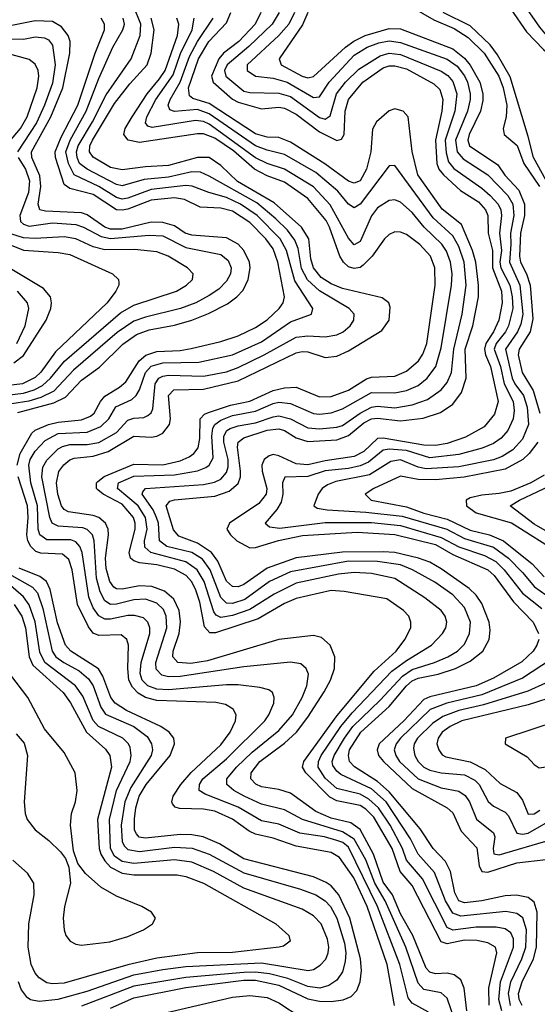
# Model space of a CAD drawing. Header units: inches. Extents: x 884549 to 1028252, y 526810 to 653624.
# Tile 396 of 656: x 907857 to 909641, y 631413 to 634805. Entities that reach past the tile are written whole.
import ezdxf

# ---------------------------------------------------------------- set-up
doc = ezdxf.new("R2010")
doc.units = ezdxf.units.IN
doc.header["$MEASUREMENT"] = 0
doc.layers.add('A9603', color=7, linetype='Continuous')

msp = doc.modelspace()

# ---------------------------------------------------------------- linework, layer by layer
at = {"layer": 'A9603', "color": 5}
for points, elevation in [([(910000, 634736.4), (909970, 634709.2), (909910, 634636.3), (909890, 634621.4), (909865.8, 634614.2), (909850, 634614.9), (909830, 634624.1), (909780.8, 634660.8), (909730.1, 634690), (909707, 634710), (909650, 634779.5), (909559.5, 634910)], 2580), ([(909373.1, 631310), (909330, 631434.7), (909310, 631452), (909250, 631464.1), (909230, 631485.6), (909188, 631610), (909116.2, 631770), (909080.8, 631830), (909050, 631911), (909010, 631982), (908970, 632007.1), (908831.8, 632050), (908770, 632083), (908690, 632102.3), (908630.2, 632130.2), (908595.3, 632150), (908571.1, 632170), (908571.4, 632190), (908604.2, 632230), (908658, 632282), (908750, 632356.4), (908796.9, 632410), (908830.6, 632470), (908846.7, 632510), (908852.3, 632550), (908844.7, 632570), (908826, 632586), (908790, 632591.2), (908630, 632575.9), (908410, 632542.7), (908370, 632541.1), (908346.4, 632546.4), (908327.6, 632567.6), (908326, 632590), (908363.6, 632710), (908361.9, 632750), (908352.7, 632772.7), (908330, 632794.7), (908290, 632808.5), (908250, 632806.4), (908190, 632791.2), (908170, 632790.8), (908150, 632803.1), (908134.1, 632834.1), (908121.1, 632881.1), (908114, 633010), (908107.8, 633030), (908090, 633048.4), (908074.5, 633054.5), (907990, 633060.2), (907969, 633070), (907960.3, 633090), (907933, 633230), (907936.3, 633263.7), (907950, 633287.4), (907990, 633327), (908004.8, 633335.2), (908030, 633341.6), (908090, 633341), (908130, 633348.9), (908190, 633383), (908230, 633425.6), (908250, 633432.4), (908285.1, 633434.9), (908298.9, 633441.1), (908309.9, 633450.1), (908315.6, 633464.4), (908324.2, 633550), (908336.4, 633570), (908350, 633577.5), (908370, 633579.8), (908490, 633577.2), (908570, 633592.4), (908610, 633606.7), (908699.7, 633650), (908810, 633711.8), (908850, 633716.3), (908910, 633712.6), (908950, 633719.5), (908971.9, 633730), (908996, 633750), (909008.2, 633770), (909009.2, 633790), (908992.7, 633810), (908890, 633870.9), (908849.2, 633909.2), (908828.3, 633948.3), (908816.2, 634016.2), (908805, 634045), (908779.5, 634079.5), (908739.5, 634119.5), (908673.7, 634173.7), (908510, 634266.2), (908479.8, 634279.8), (908450, 634281.4), (908370, 634262.6), (908286, 634254), (908210, 634232.3), (908190, 634237.4), (908089.5, 634290), (908063.1, 634310), (908054.8, 634330), (908053.2, 634350), (908058.5, 634370), (908107.4, 634452.6), (908154.4, 634545.6), (908241.6, 634670), (908271.6, 634750), (908274.7, 634790), (908250, 634849.1)], 2840), ([(909208.2, 634848.2), (909284.4, 634804.4), (909354.9, 634774.9), (909403.1, 634743.1), (909457.6, 634690), (909508.3, 634610), (909522.8, 634570), (909535.4, 634510), (909533.6, 634470), (909522.8, 634430), (909527.1, 634410), (909571.7, 634371.7), (909594.5, 634310), (909648.9, 634230)], 2580), ([(909588.7, 631408.7), (909578.3, 631430), (909575.9, 631450), (909588.4, 631490), (909627.4, 631570), (909638.1, 631610), (909640.1, 631730), (909630, 631764.3), (909610, 631780.9), (909569.3, 631789.3), (909530, 631786.7), (909450, 631769.7), (909390, 631762.4), (909370, 631769.7), (909357.3, 631797.3), (909342.2, 631870), (909324.4, 631904.4), (909281.9, 631950), (909237, 632017), (909130, 632144.7), (909090, 632180.5), (909011.3, 632231.3), (908993.9, 632250), (908990, 632270), (908993.9, 632290), (909032.7, 632350), (909130, 632439.4), (909189.9, 632510.1), (909210, 632527.7), (909230, 632536.7), (909299.5, 632550), (909358.8, 632570), (909410, 632595.4), (909453.7, 632630), (909475.4, 632670), (909478.6, 632701.4), (909475.1, 632730), (909450, 632794), (909430, 632822.6), (909405.7, 632845.7), (909310, 632913.3), (909270, 632936.2), (909231.3, 632950), (909150, 632969), (909110, 632972), (908970, 632970.3), (908810, 632951.3), (908710, 632915.4), (908630, 632859.2), (908610, 632850.9), (908590, 632852.7), (908570, 632870.8), (908539.9, 632939.9), (908517.7, 632970), (908470, 633002), (908405.8, 633025.8), (908387, 633047), (908362, 633130), (908373.9, 633146.1), (908390, 633151.1), (908530, 633163.1), (908578.8, 633181.2), (908610, 633207.6), (908617.5, 633230), (908618.3, 633250), (908607.4, 633332.6), (908610.3, 633350), (908630, 633364.3), (908710, 633390.6), (908750, 633395.6), (908770, 633389.3), (908810, 633364.7), (908850, 633351.8), (908950, 633357.9), (908990, 633372.3), (909043.3, 633416.7), (909070, 633429.4), (909090, 633431.9), (909170, 633422.8), (909247.9, 633432.1), (909307.7, 633452.3), (909350, 633480.7), (909379.8, 633520.2), (909396.3, 633570), (909392.8, 633670), (909418.2, 633750), (909438.8, 633850), (909438.8, 633890), (909428.8, 633970), (909417.2, 634010), (909379.3, 634099.3), (909312.7, 634152.7), (909229.7, 634270), (909209.6, 634350.4), (909195.4, 634470), (909178.8, 634490), (909150, 634497.4), (909130, 634490.6), (909086.9, 634453.1), (909072.5, 634427.5), (909066.9, 634350), (909052.6, 634290), (909030.2, 634249.8), (909010, 634241.7), (908990, 634248.4), (908908.6, 634308.6), (908790, 634383.5), (908750, 634398.7), (908710, 634400.7), (908670, 634412.2), (908510, 634516.5), (908453.2, 634533.2), (908442.3, 634542.3), (908438.4, 634570), (908473.6, 634670), (908508.4, 634730), (908570, 634794.1), (908584.8, 634830)], 2720), ([(908687.7, 634830), (908668.9, 634790), (908612.5, 634730), (908559.9, 634690), (908543.1, 634670), (908518.5, 634610), (908523.9, 634590), (908590, 634531.7), (908610, 634520.3), (908690, 634497.4), (908750, 634503.8), (908770, 634499.7), (908810, 634479.1), (908890, 634418.5), (908950, 634388.4), (908966.1, 634393.9), (908975.4, 634410), (908978.6, 634490), (908990.3, 634530), (909039.9, 634590), (909110, 634638.9), (909130, 634645.6), (909150, 634645.8), (909190, 634636), (909284.5, 634584.5), (909304.5, 634564.5), (909315.3, 634530), (909311.6, 634490), (909290, 634390), (909294.7, 634310), (909301.6, 634290), (909317.4, 634270), (909376.6, 634216.6), (909438, 634178), (909463, 634150), (909470.7, 634130), (909472, 634070), (909487.1, 634010), (909486.6, 633950), (909517.4, 633870), (909520.2, 633830), (909508.1, 633770), (909489.6, 633730), (909463.4, 633690), (909458.9, 633670), (909462.5, 633650), (909479.9, 633610), (909506.6, 633490), (909493.6, 633446.4), (909457.4, 633402.6), (909393.4, 633366.6), (909330, 633345.3), (909290, 633338.3), (909250, 633339.6), (909110, 633363.8), (909090, 633361.7), (909043, 633317), (909010, 633300), (908910, 633285.4), (908850, 633271.4), (908810, 633275.3), (908750, 633302.4), (908730, 633306.8), (908717.3, 633302.7), (908699.4, 633290), (908691.7, 633270), (908692.9, 633250), (908709.2, 633190), (908706, 633170), (908681.2, 633138.8), (908580.2, 633070), (908571.1, 633050), (908583.1, 633030), (908605.3, 633010), (908650, 632985.8), (908670, 632987.2), (908749.1, 633010.9), (908831.7, 633028.3), (909020, 633040), (909150, 633031.1), (909290, 632996.8), (909350, 632962.6), (909470.9, 632910), (909492.2, 632890), (909559.3, 632799.3), (909626.3, 632730), (909645.3, 632690)], 2680), ([(908751.1, 634830), (908727.1, 634790), (908647.1, 634712.9), (908571.8, 634650), (908562.9, 634630), (908566.9, 634610), (908630, 634559.3), (908650, 634554), (908750, 634552.1), (908790, 634540.8), (908890, 634467.5), (908910, 634462.6), (908926.5, 634473.5), (908949, 634550), (908979.5, 634590), (909025.5, 634634.5), (909099, 634681), (909130, 634689.5), (909170, 634685.4), (909310, 634627.8), (909333, 634613), (909350, 634592.4), (909363.7, 634550), (909356.6, 634490), (909323.7, 634390), (909326.8, 634346.8), (909335.2, 634315.2), (909352.8, 634292.8), (909450, 634224.2), (909478.8, 634198.8), (909505.6, 634170), (909515.4, 634150), (909517.8, 634130), (909510.9, 634070), (909518, 634010), (909512.3, 633970), (909515.1, 633950), (909546.6, 633890), (909554.8, 633850), (909556.3, 633810), (909541.8, 633750), (909531.4, 633730), (909499.6, 633690), (909492.6, 633670), (909514.2, 633610), (909526.9, 633550), (909558, 633490), (909561.3, 633458.7), (909557.7, 633430), (909538.9, 633390), (909516.3, 633363.7), (909490, 633344.8), (909450.8, 633329.2), (909370, 633306.9), (909270, 633295.2), (909190, 633321), (909130, 633325.8), (909110, 633322), (909058.9, 633281.1), (909030, 633267.9), (908990, 633259.1), (908910, 633250.8), (908850, 633231.1), (908771, 633229), (908762.8, 633210), (908764, 633170), (908757.7, 633142.3), (908742.8, 633117.2), (908703.4, 633070), (908717.8, 633057.8), (908753.1, 633053.1), (908910, 633072.6), (909070, 633072.5), (909170, 633062), (909310, 633020.8), (909370, 632988.6), (909459.1, 632959.1), (909498.3, 632938.3), (909527, 632910), (909589.5, 632829.5), (909656.1, 632776.1)], 2660), ([(908803.9, 634830), (908784.9, 634790), (908750, 634750.6), (908640.8, 634650), (908640.4, 634630), (908670, 634610), (908730, 634603.3), (908779.1, 634590), (908870, 634536.4), (908890, 634539.4), (908923.1, 634590), (909010, 634682.6), (909054.4, 634710), (909094.3, 634725.7), (909130, 634732.1), (909170, 634726.8), (909330, 634669.5), (909364.9, 634644.9), (909390, 634612.1), (909400.5, 634590), (909409.5, 634550), (909409.7, 634530), (909400.2, 634490), (909359.5, 634390), (909365.2, 634350), (909386, 634326), (909470, 634270.6), (909539.4, 634199.4), (909556.8, 634170), (909560.1, 634130), (909548.3, 634070), (909550.3, 634030), (909545.6, 633970), (909580.7, 633890), (909591.2, 633790), (909584.2, 633755.8), (909573.1, 633730), (909531.5, 633670), (909554.7, 633570), (909563.8, 633550), (909592.9, 633510), (909606.2, 633470), (909611.2, 633410), (909590, 633360.3), (909556.7, 633323.3), (909520.3, 633299.7), (909490, 633289.2), (909370, 633264.5), (909257.5, 633257.5), (909230, 633263.4), (909170, 633288.6), (909136.6, 633283.4), (909062.6, 633237.4), (908946.2, 633213.8), (908917.6, 633202.4), (908899.9, 633190), (908886, 633170), (908870.8, 633130), (908882.4, 633122.4), (908916.4, 633116.4), (909050, 633108.6), (909175.2, 633095.2), (909329.4, 633049.4), (909390, 633018), (909490, 632987.6), (909542.2, 632950), (909590, 632901.1), (909630.8, 632850.8), (909689.6, 632810)], 2640), ([(908850.5, 634829.5), (908832.2, 634787.8), (908751.6, 634670), (908757.7, 634650), (908830, 634610.6), (908850, 634604.3), (908870, 634609.5), (908979.8, 634710), (909008.9, 634731.1), (909047.8, 634750), (909130, 634774.7), (909170, 634773.7), (909350, 634704.1), (909390, 634673), (909410, 634648.1), (909442.4, 634590), (909453.4, 634550), (909453.7, 634526.3), (909444.9, 634490), (909406.5, 634410), (909402, 634390), (909407.8, 634370), (909504.6, 634304.6), (909528.9, 634268.9), (909577.3, 634217.3), (909596.6, 634170), (909596.7, 634130), (909582.7, 634070), (909579.9, 633990), (909583.4, 633970), (909604.1, 633930), (909616.3, 633890), (909625.2, 633774.8), (909615.9, 633730), (909577.9, 633670), (909574.7, 633650), (909589, 633589), (909627, 633527), (909649.4, 633450)], 2620), ([(909671.3, 634251.3), (909627.6, 634330), (909610, 634403.1), (909547.6, 634607.6), (909503.9, 634683.9), (909478, 634718), (909410, 634783.7), (909316.9, 634830)], 2560), ([(909550, 634840.9), (909603.6, 634763.6), (909661.8, 634701.8), (909705.2, 634665.2), (909788.5, 634610), (909850, 634551.8), (909870, 634551.3), (909910, 634573.3), (909940.1, 634599.9), (909990, 634662.8), (910000, 634671.2)], 2560), ([(907850, 633451.5), (907974.8, 633485.2), (908014.9, 633505.1), (908070, 633563.5), (908131.5, 633608.5), (908212.5, 633687.5), (908259.1, 633720.9), (908303.3, 633736.7), (908390, 633752.2), (908450.6, 633770), (908507.6, 633792.4), (908573.7, 633826.3), (908605.7, 633850), (908626.7, 633873.3), (908644.9, 633910), (908651.3, 633950), (908649.1, 633970), (908629.9, 634010), (908610, 634032.2), (908570, 634053.6), (908450, 634062.5), (908427.5, 634070), (908390, 634095.4), (908350, 634106.5), (908310, 634107), (908210, 634083.1), (908170, 634082.9), (908150, 634090.4), (908090, 634132.2), (908070, 634139.3), (907945.6, 634145.6), (907926.7, 634150), (907921.1, 634170), (907929.2, 634230), (907926.7, 634266.7), (907898.6, 634330), (907897.2, 634350), (907963.7, 634470), (908005.3, 634570), (908030, 634690), (908031, 634730), (908024.4, 634750), (908000.8, 634780.8), (907970, 634799.2), (907910, 634801.2), (907830, 634785.1)], 2920), ([(907848.4, 633270), (907859.1, 633310), (907899.2, 633380.8), (907910, 633390.5), (907955.9, 633410), (907990, 633417.9), (908070, 633426.1), (908100.8, 633439.2), (908114.1, 633450), (908135.1, 633490), (908150, 633507.6), (908201.4, 633538.6), (908222.5, 633557.5), (908268.6, 633630), (908291.3, 633648.7), (908330, 633661.7), (908410, 633665.4), (908448.2, 633671.8), (908550, 633696.1), (908610, 633716.3), (908670, 633744.3), (908710, 633770.5), (908751.3, 633810), (908765.1, 633830), (908769.5, 633850), (908746.5, 633970), (908730, 634015.8), (908705.3, 634050), (908650, 634106.1), (908590, 634145.2), (908550, 634155.9), (908479.4, 634159.4), (908425.3, 634185.3), (908390, 634190.8), (908310, 634183.1), (908230, 634152.6), (908210, 634148.4), (908190.5, 634150.5), (908110, 634203), (908030, 634223.1), (908010, 634237.1), (907980.4, 634330), (907979.5, 634350), (907999.8, 634400.2), (908057.5, 634510), (908117, 634690), (908149.6, 634770), (908149.2, 634790), (908137.8, 634810)], 2880), ([(909265.8, 631385.8), (909210, 631416.4), (909195.5, 631435.5), (909167.5, 631550), (909090.1, 631750), (908990, 631953.9), (908970.3, 631970), (908950, 631977.6), (908907.6, 631990), (908823, 632003), (908750, 632033.6), (908690, 632045.4), (908610, 632091.6), (908496.4, 632136.4), (908475.4, 632150), (908476.5, 632170), (908488.1, 632190), (908570, 632259.2), (908701.5, 632390), (908716.2, 632410), (908732.5, 632450), (908733.8, 632470), (908727.7, 632487.7), (908715.8, 632495.8), (908684.9, 632504.9), (908610, 632513.6), (908570, 632513.8), (908370, 632496.6), (908330, 632499), (908298.8, 632510), (908279.1, 632530), (908272.5, 632552.5), (908275.7, 632590), (908305, 632690), (908305.7, 632710), (908298.7, 632730), (908284, 632744), (908252.8, 632752.8), (908230, 632752.3), (908170, 632739.3), (908150, 632739.8), (908130, 632751), (908110, 632779.2), (908095.4, 632815.4), (908072.3, 632970), (908064.6, 632990), (908050, 633006.5), (908033.6, 633013.6), (907950, 633013.5), (907925.9, 633030), (907920.4, 633050), (907918.3, 633130), (907895.4, 633210), (907888.1, 633270), (907892.9, 633290), (907910, 633318.9), (907945.2, 633354.8), (907990, 633378.9), (908090, 633383.6), (908136.9, 633403.1), (908164.6, 633430), (908188.2, 633471.8), (908242.9, 633497.1), (908258.7, 633510), (908270.2, 633529.8), (908291, 633589), (908310, 633611.6), (908350, 633622.9), (908474.7, 633625.3), (908590, 633650.1), (908690, 633695.3), (908790, 633764.4), (908862.8, 633790), (908867.5, 633810), (908805.6, 633905.6), (908776.5, 634010), (908754.2, 634050), (908675.4, 634130), (908618.5, 634170), (908570, 634192.8), (908509.1, 634209.1), (908451.2, 634231.2), (908430, 634234.2), (908310, 634220.1), (908230, 634189.8), (908210, 634186.7), (908190, 634192.1), (908130, 634230.9), (908044.3, 634270), (908024.6, 634310), (908016.3, 634350), (908030.7, 634390), (908086.2, 634490), (908130, 634602.2), (908178.5, 634710), (908212.8, 634770), (908217.7, 634790), (908213.4, 634810)], 2860), ([(909398, 631390), (909388.6, 631468.6), (909377.6, 631497.6), (909355, 631515), (909330, 631520.2), (909290, 631517.9), (909270, 631523.3), (909257.4, 631537.4), (909212.5, 631650), (909170, 631724.6), (909141.6, 631790), (909110, 631833.9), (909076.2, 631930), (909030, 632015.2), (908998.5, 632038.5), (908930, 632054), (908877.2, 632077.2), (908790, 632139.9), (908750, 632152.6), (908690, 632161.9), (908670.8, 632170.8), (908653.6, 632190), (908654.9, 632210), (908684.8, 632250), (908770, 632313), (908810.5, 632350), (908850, 632402.1), (908906.4, 632490), (908928.5, 632530), (908942.4, 632570), (908942.9, 632610), (908927.6, 632650), (908897, 632677), (908870, 632683.7), (908749.9, 632669.9), (908504.1, 632595.9), (908447.1, 632587.1), (908401.5, 632590), (908384.4, 632610), (908386.4, 632630), (908406.9, 632690), (908410.9, 632730.9), (908406.1, 632770), (908388.7, 632808.7), (908356.5, 632836.5), (908312.3, 632852.3), (908270, 632855), (908210, 632843.4), (908190, 632844), (908181.2, 632850), (908167.3, 632870), (908154.4, 632914.4), (908153.2, 632950), (908163, 633030), (908161.6, 633050), (908152.8, 633070), (908130, 633089.6), (908110, 633096.4), (908024.6, 633110), (908010, 633117.8), (908001.4, 633130), (907988.3, 633170), (907983.4, 633210), (907991.5, 633248.5), (908009, 633271), (908030, 633288.7), (908045.2, 633294.8), (908110, 633301.8), (908162.4, 633317.6), (908250, 633370.6), (908310, 633366.6), (908330, 633370.1), (908350, 633380.5), (908372.9, 633410), (908376.6, 633430), (908369.4, 633510), (908387.7, 633530), (908490, 633532.6), (908610, 633561.1), (908810, 633657.8), (908830, 633662.1), (908850, 633660.2), (908910, 633641.7), (908950, 633645.4), (908990, 633664.2), (909105.5, 633734.5), (909130.4, 633770), (909134.2, 633814.2), (909128.9, 633830), (909106.8, 633846.8), (908970, 633878.6), (908930, 633894.8), (908896.5, 633916.5), (908869.3, 633950), (908860.9, 633980.9), (908853.3, 634050), (908827.8, 634090), (908734.2, 634174.2), (908607.9, 634247.9), (908550, 634302.4), (908510, 634329.9), (908470, 634330.2), (908370, 634302.5), (908290, 634298.2), (908210, 634287.7), (908170, 634296.1), (908110, 634331.7), (908097.4, 634350), (908098.8, 634370), (908108.4, 634390), (908184.1, 634515.9), (908236, 634584), (908296.1, 634650), (908310.1, 634690), (908320.8, 634770), (908309.8, 634810)], 2820), ([(909475.2, 631410), (909473.6, 631470), (909501.5, 631590), (909496.6, 631610), (909470, 631624.8), (909432.6, 631632.6), (909390, 631633.5), (909330, 631621.2), (909310, 631627.7), (909210, 631822.6), (909168, 631870), (909140.3, 631950), (909077.6, 632057.6), (909050, 632085.2), (909030, 632097.8), (908950, 632113.9), (908926.4, 632126.4), (908843.2, 632210), (908831.5, 632230), (908835.9, 632250), (908951.6, 632408.4), (909079.2, 632560.8), (909154.2, 632630), (909184.5, 632670), (909205, 632710), (909205.5, 632730), (909197.9, 632750), (909179.8, 632770), (909122.4, 632810), (908974.8, 632834.8), (908930, 632838.1), (908810, 632811), (908770, 632794.3), (908678.6, 632741.4), (908532.2, 632692.2), (908512.4, 632692.4), (908493.9, 632713.9), (908477.9, 632797.9), (908463.4, 632843.4), (908449.3, 632869.3), (908430.2, 632890), (908390, 632912.1), (908330, 632926.9), (908270, 632934.4), (908250, 632940.7), (908239, 632950), (908234.1, 632970), (908254.6, 633050), (908254.9, 633070), (908249, 633090), (908210, 633135.8), (908144.2, 633170), (908125.8, 633185.8), (908121.9, 633190), (908121.9, 633210), (908125.9, 633214.1), (908148.4, 633231.6), (908250, 633274.1), (908350, 633272), (908410, 633284.7), (908441.2, 633298.8), (908457, 633310), (908471.5, 633330), (908477.7, 633362.3), (908479.5, 633430), (908494, 633446), (908507.8, 633452.2), (908583.5, 633476.5), (908650, 633490.5), (908730, 633527.8), (908770, 633537.1), (908810, 633539), (908890, 633505.2), (908930, 633507.4), (908990, 633529), (909052.3, 633567.7), (909070, 633573.2), (909150, 633577.5), (909190, 633593.9), (909231.5, 633630), (909246.8, 633653.2), (909260.1, 633690), (909288.7, 633890), (909287.9, 633950), (909272.9, 633990), (909235.6, 634030), (909190, 634064.8), (909170, 634073.2), (909150, 634074.1), (909130, 634065.2), (909114.8, 634050), (909072.3, 633990), (909040.7, 633959.3), (909030, 633951.6), (909010, 633948.3), (908990, 633953.9), (908973, 633970), (908960.8, 633990), (908925.3, 634090), (908913.1, 634113.1), (908850, 634188.8), (908770, 634244.8), (908710, 634267.2), (908666.5, 634290), (908593.6, 634353.6), (908530, 634397), (908490, 634411.6), (908470, 634412.2), (908270, 634382.2), (908231.2, 634390), (908215.7, 634410), (908220.8, 634430), (908244, 634470), (908296.1, 634550), (908339.3, 634600.7), (908358.1, 634630), (908400.9, 634750), (908405.1, 634790), (908398.6, 634810)], 2780), ([(909518.4, 631390), (909508.2, 631430), (909514.2, 631490), (909559.4, 631610), (909558.7, 631638.7), (909550, 631659.1), (909530, 631672.9), (909498.8, 631678.8), (909430, 631679.1), (909350, 631667.9), (909330, 631677.2), (909245.5, 631845.5), (909190.4, 631910), (909175.9, 631950), (909133.9, 632030), (909093.5, 632090), (909060, 632120), (909030, 632137), (908950, 632156.1), (908910, 632192.1), (908885.3, 632230), (908886.8, 632250), (908896.3, 632270), (908963.6, 632370), (909003.1, 632416.9), (909139.7, 632560.3), (909190, 632597.5), (909275.8, 632650), (909314.5, 632690), (909325.6, 632710), (909328.9, 632730), (909323.6, 632750), (909309.9, 632770), (909253.4, 632813.4), (909150, 632879.8), (909070, 632897), (909010, 632900.6), (908955.3, 632895.3), (908810, 632863.6), (908734.1, 632825.9), (908650, 632772.9), (908590, 632752.1), (908550, 632746.1), (908533.7, 632753.7), (908525.6, 632765.6), (908492.8, 632870), (908468.8, 632910), (908430, 632937.4), (908308.9, 632968.9), (908288.2, 632988.2), (908287.3, 633010), (908295.8, 633050), (908290.9, 633090), (908265.4, 633130), (908194.3, 633190), (908197.7, 633210), (908250, 633232.1), (908390, 633236.6), (908469.7, 633250.3), (908498.2, 633261.8), (908510.3, 633270), (908523.9, 633296.1), (908519.6, 633370), (908522.6, 633397.4), (908529.1, 633410.9), (908550, 633425.5), (908590, 633440.9), (908670, 633456.4), (908730, 633483.1), (908750, 633487.4), (908790, 633482.2), (908870, 633448.4), (908890, 633446), (908930, 633450.9), (908970, 633464.3), (909070, 633520.1), (909150, 633519.8), (909190, 633528.1), (909230, 633545.3), (909261.5, 633570), (909291.8, 633610), (909310, 633674.9), (909345.8, 633890), (909347.5, 633930), (909342.1, 633970), (909328, 634008), (909312.2, 634032.2), (909250.6, 634090.6), (909210, 634140.3), (909170, 634176), (909150, 634184.2), (909130, 634182.6), (909090, 634156.9), (909070, 634129.1), (909030, 634041.4), (909010, 634029.9), (908990, 634051.9), (908927.1, 634167.1), (908869.6, 634229.6), (908770, 634290), (908710, 634309.5), (908670, 634329.1), (908510, 634444.6), (908490, 634453.9), (908462.4, 634457.6), (908313.5, 634433.5), (908298.3, 634438.3), (908290.4, 634450), (908295.7, 634470), (908326, 634530), (908385.4, 634614.6), (908411.4, 634688.6), (908450.9, 634770), (908458.5, 634810)], 2760), ([(909549, 631409), (909541.4, 631450), (909550, 631490.1), (909587.9, 631570), (909600.9, 631610), (909604.2, 631670), (909590.8, 631710.8), (909570, 631725.4), (909532.3, 631732.3), (909377.2, 631717.2), (909350, 631726.8), (909324.6, 631770), (909287, 631867), (909230.5, 631930.5), (909203.6, 631983.6), (909119.6, 632110), (909070, 632154.9), (908964.3, 632204.3), (908950, 632215.6), (908936, 632236), (908934.2, 632250), (908941.3, 632270), (908975.9, 632330), (909005.1, 632370), (909099.2, 632460.8), (909176, 632544), (909210, 632565.9), (909287, 632590), (909332.8, 632610), (909366.1, 632630), (909390, 632653.9), (909407.6, 632690), (909410.3, 632730), (909390, 632780.2), (909350, 632823.9), (909287.4, 632867.4), (909210.3, 632910.3), (909170, 632927.4), (909090, 632938.6), (908990, 632939.6), (908790, 632902.6), (908717.9, 632870), (908632.6, 632807.4), (908590, 632793.7), (908570, 632795.4), (908550, 632814.7), (908513.6, 632910), (908486.8, 632946.8), (908449.8, 632969.8), (908363.6, 632990), (908338.4, 633010), (908334.9, 633070), (908329, 633090), (908316.6, 633116.6), (908279.4, 633170), (908281.3, 633178.7), (908290, 633190), (908490, 633203.7), (908528.2, 633211.8), (908550, 633222.5), (908570, 633244.6), (908575.5, 633264.5), (908575.4, 633290), (908561, 633350), (908560.5, 633370), (908570.4, 633389.6), (908582.9, 633397.1), (908610, 633406.4), (908670, 633416.2), (908730, 633437.2), (908750, 633439.8), (908790, 633430), (908850, 633399), (908890, 633395), (908950, 633400.7), (908970, 633407.1), (909030, 633450), (909070, 633469.6), (909090, 633473.2), (909150, 633467.3), (909210, 633477.7), (909263, 633497), (909310, 633529.7), (909330, 633555.1), (909344.9, 633590), (909353.1, 633670), (909382, 633790), (909395.6, 633890), (909389.3, 633970), (909370, 634023.9), (909350, 634060.3), (909282.3, 634122.3), (909150, 634303.1), (909130, 634301.2), (909030, 634169.4), (909010, 634157.2), (908990, 634169.3), (908954, 634214), (908878, 634278), (908770, 634341), (908710, 634355.3), (908670, 634371), (908510, 634481.2), (908470, 634496.1), (908390, 634488.5), (908374, 634494), (908368.6, 634510), (908375.8, 634530), (908409.8, 634590.2), (908442.2, 634677.8), (908470.2, 634729.8), (908523.3, 634810)], 2740), ([(907830, 634738.7), (907870, 634737.9), (907910, 634745.5), (907942.6, 634742.6), (907955.8, 634735.8), (907970, 634716.8), (907979.7, 634650), (907970, 634586.8), (907942.5, 634510), (907914.6, 634450), (907849.2, 634350)], 2940), ([(907809.7, 634370), (907859.7, 634430), (907882.6, 634470), (907916.6, 634570), (907922.4, 634610), (907920.3, 634630), (907910, 634651.9), (907890, 634667.3), (907810, 634690.2)], 2960), ([(907851.7, 634330), (907877.4, 634290), (907890.8, 634250), (907887.4, 634210), (907857.2, 634130), (907859.9, 634110), (907870, 634100.1), (907890, 634093.7), (907970, 634104.7), (908050, 634098.9), (908077.3, 634090), (908138, 634058), (908170, 634051.5), (908303.2, 634063.2), (908350, 634060.2), (908430, 634020.4), (908550, 633996.2), (908575.7, 633975.7), (908586.3, 633950), (908584, 633930), (908570, 633904.6), (908542.8, 633877.2), (908510, 633854.6), (908464.3, 633830), (908411.5, 633810), (908290, 633780.5), (908250, 633766.2), (908192.5, 633727.5), (908042.2, 633597.8), (907974.2, 633525.8), (907930, 633503.6), (907888.7, 633491.3), (907830, 633481.8)], 2940), ([(907810, 634034.8), (907870, 634011.4), (907990, 634003.5), (908030, 633995.7), (908177.2, 633930), (908197.7, 633910), (908198.4, 633898.4), (908198.7, 633890), (908188.7, 633870), (908157.9, 633830), (907979.8, 633660.2), (907929.5, 633590.5), (907910, 633572.3), (907866.3, 633550), (907790, 633541.5)], 2980), ([(907803.6, 633510), (907870, 633518.1), (907907.3, 633530), (907935.3, 633544.7), (907963.4, 633570), (908011.4, 633628.6), (908204.6, 633795.4), (908250, 633821.9), (908397.7, 633870), (908432.2, 633890), (908452.3, 633910), (908454.8, 633930), (908435.5, 633950), (908369.2, 633990), (908330, 634005.3), (908253, 634013), (908150, 634012.1), (908110, 634022.5), (908050, 634050.2), (908010, 634057.4), (907910, 634051.1), (907870, 634053), (907830, 634065.8)], 2960), ([(907836.6, 633623.4), (907870, 633648.4), (907947.8, 633770), (907964.5, 633810), (907966.8, 633830), (907962.8, 633850), (907939.1, 633879.1), (907719.8, 634010)], 3020), ([(907846.5, 633690), (907875.4, 633750), (907888.8, 633810), (907884.1, 633830), (907849.1, 633870)], 3040), ([(909642.3, 633350), (909613.1, 633310), (909590.7, 633290), (909530, 633257.1), (909389.4, 633229.4), (909290, 633220.1), (909230, 633220.9), (909170, 633232), (909077.4, 633190), (909047.1, 633170), (909068.7, 633150), (909190, 633126.5), (909250, 633105.1), (909330, 633084.3), (909410, 633046), (909476.6, 633030), (909524.7, 633010), (909623, 632930), (909665.2, 632885.2)], 2620), ([(909149.3, 631409.3), (909123, 631550), (909054.8, 631750), (909008.2, 631848.2), (908959.2, 631919.2), (908930, 631935.4), (908810, 631957.6), (908730, 631985.4), (908670, 631999), (908647.3, 632010), (908590, 632050.7), (908530, 632078), (908490, 632085.8), (908407.4, 632087.4), (908392.6, 632092.6), (908383.7, 632103.7), (908380.9, 632110), (908386, 632130), (908412.1, 632170), (908448.5, 632211.5), (908550, 632307.3), (908581.8, 632350), (908600.9, 632390), (908602.8, 632410), (908593, 632430), (908566, 632446), (908533.2, 632453.2), (908330, 632459.7), (908290, 632470.2), (908265, 632485), (908245.5, 632505.5), (908233.6, 632530), (908229.5, 632570), (908231.6, 632650), (908226.6, 632670), (908206.1, 632686.1), (908130, 632683.2), (908110, 632691.9), (908093.9, 632713.9), (908056.7, 632790), (908038.1, 632910), (908025.8, 632945.8), (908003.9, 632963.9), (907930, 632967.6), (907913.1, 632973.1), (907894.8, 632990), (907885.1, 633010), (907881.5, 633030), (907886.6, 633090), (907884, 633130), (907852.1, 633230)], 2880), ([(909664.2, 633235.8), (909618.6, 633210), (909550, 633181.3), (909510, 633172.6), (909450, 633167.5), (909410, 633157.4), (909395.7, 633150), (909397.3, 633130), (909430, 633106.4), (909552, 633072), (909723.4, 632963.4)], 2580), ([(909730, 633009.2), (909630, 633067.2), (909547.9, 633130), (909579.3, 633150), (909706.1, 633210)], 2560), ([(908170, 631400.2), (908250, 631435.5), (908430, 631470.7), (908630, 631495.8), (908670, 631496.6), (908750, 631478.7), (908850, 631432.4), (908890, 631423.5), (908930, 631422.3), (908971.9, 631428.1), (908999.9, 631440.1), (909019.2, 631460.8), (909031, 631490), (909035.2, 631530), (909031.7, 631570), (908994.4, 631710), (908956.8, 631790), (908930, 631820.8), (908913, 631833), (908870, 631851.8), (908630, 631914.5), (908546, 631966), (908489.6, 631989.6), (908450, 631996.6), (908410, 631997.4), (908290, 631985.1), (908269.2, 631989.2), (908259.7, 631999.7), (908252.8, 632012.8), (908252.1, 632052.1), (908256.9, 632090), (908269.1, 632130), (908293.3, 632170), (908375.3, 632270), (908390.8, 632310), (908388, 632330), (908372.1, 632350), (908343.8, 632370), (908225.5, 632425.5), (908185.7, 632450), (908170.5, 632470.5), (908144, 632544), (908128.4, 632568.4), (908033.3, 632630), (908015.2, 632650), (907986.9, 632726.9), (907961.7, 632841.7), (907949.4, 632869.4), (907926.8, 632886.8), (907855.2, 632915.2)], 2920), ([(907830, 632890.6), (907900.9, 632850), (907918.1, 632830), (907936.6, 632776.6), (907969.3, 632630), (907981.7, 632610), (908008.7, 632590), (908061.7, 632561.7), (908093.7, 632533.7), (908110, 632509.9), (908136.1, 632436.1), (908152.2, 632412.2), (908250.8, 632370), (908295.8, 632335.8), (908311.4, 632310), (908314.1, 632290), (908309.9, 632270), (908239.6, 632160.4), (908219.6, 632110), (908206.1, 632030), (908210, 631972.8), (908217.7, 631957.7), (908230, 631946.4), (908270, 631939.4), (908390, 631954.9), (908451.3, 631951.3), (908510.1, 631930.1), (908630, 631865.6), (908825, 631810), (908877.6, 631790), (908909.3, 631769.3), (908927.7, 631750), (908950, 631710), (908976.1, 631623.9), (908980.9, 631590), (908979.3, 631560.7), (908970, 631525.4), (908950, 631495.9), (908922.4, 631477.6), (908891.1, 631468.9), (908850, 631474.1), (908781.4, 631501.4), (908718.1, 631518.1), (908670, 631523.8), (908630, 631522.8), (908430, 631505.2), (908250, 631475.3), (908070, 631407)], 2940), ([(907851.8, 631491.8), (907862.3, 631462.3), (907879.7, 631439.7), (907894.4, 631430), (907923.7, 631423.7), (907990, 631430.5), (908090, 631458.2), (908250, 631514.3), (908350, 631533.3), (908430, 631542.9), (908690, 631555.3), (908850.8, 631529.2), (908870, 631533.3), (908892.5, 631547.5), (908911.6, 631568.4), (908920.5, 631590), (908922.6, 631610), (908917.9, 631637.9), (908896.4, 631690), (908870, 631718), (908830, 631741.3), (908630, 631812.6), (908525.2, 631870), (908450, 631902.2), (908390, 631910.6), (908250, 631898), (908210, 631904.9), (908183.9, 631923.9), (908169.8, 631950), (908166.2, 632050), (908190.9, 632149.1), (908238.1, 632250), (908241.7, 632270), (908237.6, 632297.6), (908232.1, 632310), (908212.1, 632330), (908128.4, 632370), (908110, 632391.2), (908074.5, 632474.5), (908049.8, 632509.8), (907943.6, 632590), (907926.3, 632626.3), (907910.7, 632730.7), (907890, 632789.5), (907870, 632816.6), (907798.4, 632878.4)], 2960), ([(907837.8, 632790), (907864.5, 632750), (907876.4, 632710), (907889, 632610), (907901.7, 632581.7), (908006.6, 632486.6), (908031.7, 632451.7), (908087.7, 632350), (908152.2, 632292.2), (908167.7, 632270), (908173.5, 632230), (908125, 632050), (908131.4, 631950), (908136.8, 631930), (908150, 631907.3), (908170, 631886), (908210, 631864.6), (908250, 631859), (908399.2, 631859.2), (908430, 631852.8), (908490, 631829.9), (908739.8, 631690), (908784, 631650), (908789.7, 631630), (908766.6, 631613.4), (908750.7, 631609.3), (908590, 631591.1), (908470, 631590.6), (908330, 631571.6), (908230, 631548.4), (908010, 631485.8), (907970, 631483.8), (907950, 631487.4), (907923.8, 631503.8), (907910, 631519.8), (907896.7, 631550), (907886.4, 631610), (907888.8, 631690), (907907, 631790), (907906, 631830), (907884.3, 631864.3), (907832.7, 631910)], 2980), ([(909646.4, 632670), (909639.9, 632650), (909626.4, 632630), (909587.1, 632592.9), (909490, 632536.7), (909430, 632510), (909270, 632472.1), (909250, 632463.5), (909180.7, 632390), (909095.5, 632310), (909089.1, 632290), (909093.6, 632270), (909110.8, 632250), (909210, 632156.6), (909330, 632090), (909350, 632072.2), (909378.3, 632010), (909432.4, 631952.4), (909440.2, 631890), (909450, 631870.4), (909470, 631868.6), (909570, 631900.9), (909670, 631912.1)], 2680), ([(909690, 632602.3), (909590, 632536.3), (909450, 632478.8), (909329.1, 632450.9), (909271.2, 632428.8), (909169.2, 632330), (909154.4, 632310), (909147.6, 632290), (909152.9, 632270), (909166.4, 632250), (909230, 632189.5), (909310, 632158.2), (909370, 632146.8), (909392.7, 632132.7), (909407.3, 632110), (909431.3, 632051.3), (909490, 632003.8), (909494.6, 631990), (909488.8, 631950), (909491.1, 631931.1), (909510, 631928.1), (909690, 631980.9)], 2660), ([(907844.8, 632344.8), (907872.3, 632312.3), (907883.3, 632270), (907872.8, 632110), (907875.5, 632070), (907882.4, 632050), (907910, 632013.9), (907957.3, 631977.3), (907998.1, 631938.1), (908015, 631915), (908025.8, 631885.8), (908031.6, 631830), (908011.1, 631750), (908006.9, 631710), (908009.7, 631670), (908016.2, 631650), (908031.3, 631630), (908050, 631620.6), (908070, 631617.2), (908167.9, 631627.9), (908230, 631646.1), (908283.8, 631670), (908314.5, 631690), (908324.8, 631710), (908311.1, 631730), (908277.6, 631750), (908190, 631785.6), (908136.8, 631816.8), (908083.7, 631863.7), (908057.5, 631897.5), (908042, 631942), (908031.5, 632030), (908035.2, 632070), (908048.7, 632110), (908055.4, 632150), (908048.4, 632210), (908010, 632279.9), (907942.1, 632362.1), (907884.4, 632470), (907826.7, 632546.7)], 3020), ([(909730, 632546.4), (909607.9, 632492.1), (909455.3, 632444.7), (909370, 632425.7), (909315.2, 632404.8), (909279.6, 632380.4), (909228.1, 632330), (909216.7, 632310), (909214.1, 632294.1), (909219.1, 632270), (909230.3, 632250), (909250, 632230.3), (909270, 632219.9), (909310, 632210.7), (909390, 632203.1), (909425.5, 632185.5), (909440.5, 632170), (909471.6, 632111.6), (909490, 632095.1), (909530, 632074.4), (909542.1, 632062.1), (909570, 632003.1), (909590, 631998.6), (909610, 632003), (909710, 632059.9)], 2640), ([(909710, 632477.2), (909610, 632444.3), (909380.5, 632390), (909340.6, 632370), (909313.5, 632350), (909299.7, 632330), (909295, 632310), (909301.4, 632290), (909312.8, 632272.8), (909325.6, 632265.6), (909410, 632248.2), (909461.4, 632221.4), (909513.2, 632173.2), (909570, 632142.8), (909590, 632115.8), (909610, 632068.5), (909630, 632068.6), (909650, 632082.2)], 2620), ([(910000, 632389.3), (909991.5, 632388.5), (909810, 632393.8), (909710, 632388.8), (909531.8, 632330), (909529.8, 632310), (909605.8, 632265.8), (909630, 632238.8), (909647.7, 632227.7), (909730, 632239.3), (909788.4, 632228.4), (909827.5, 632210), (909880.1, 632170), (909947.3, 632087.3), (910000, 632054.2)], 2580), ([(908290, 631367.8), (908590, 631437.6), (908650, 631443.3), (908710, 631436.6), (908750, 631417.5), (908827, 631367)], 2880)]:
    msp.add_lwpolyline(points, dxfattribs=dict(at, elevation=elevation))

doc.saveas('drawing.dxf')
